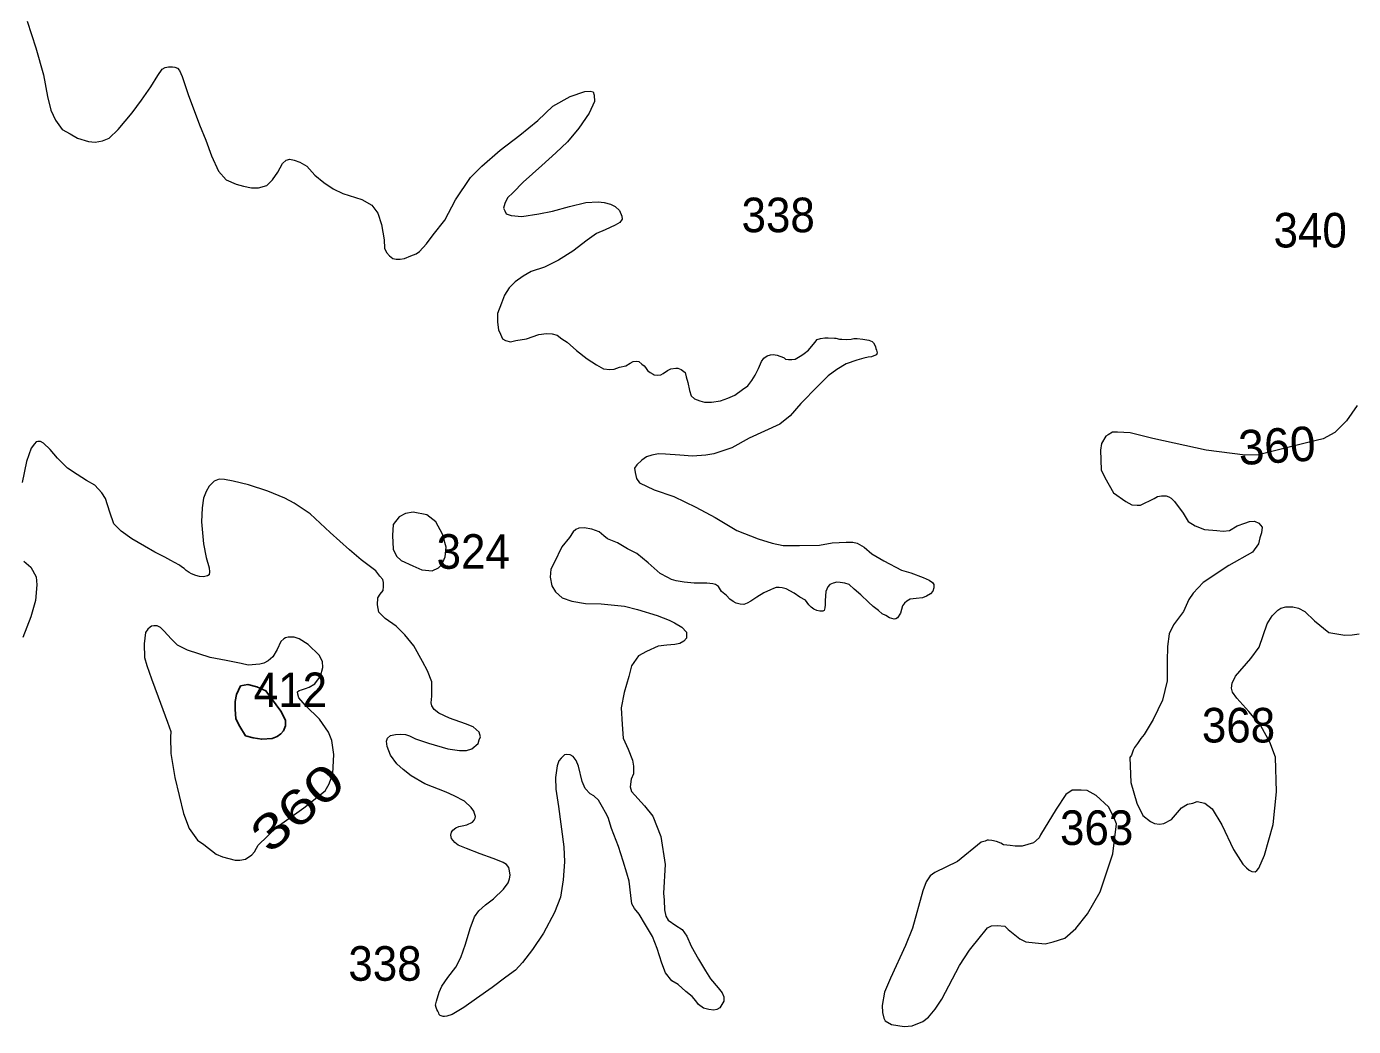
# Model space of a CAD drawing. Extents: x 445.4 to 500, y 8728.7 to 8784.
# Drawn here: x 458.99 to 465.13, y 8772.17 to 8776.79 of the extents above; entities that cross this region are included whole.
import ezdxf
from ezdxf.enums import TextEntityAlignment as Align

# ---------------------------------------------------------------- set-up
doc = ezdxf.new("R2010")
doc.units = 0
doc.header["$LTSCALE"] = 0.064
doc.layers.add('1', color=7, linetype='Continuous', lineweight=25)
doc.layers.add('2', color=7, linetype='Continuous', lineweight=13)
doc.layers.add('21', color=7, linetype='Continuous')
doc.layers.add('61', color=7, linetype='Continuous')

msp = doc.modelspace()

# ---------------------------------------------------------------- linework, layer by layer
at = {"layer": '1'}
msp.add_lwpolyline([(459.9845, 8773.7439), (460.017, 8773.7504), (460.0593, 8773.7406), (460.1015, 8773.7212), (460.1698, 8773.6271), (460.1925, 8773.5849), (460.1925, 8773.5589), (460.1828, 8773.5362), (460.1698, 8773.5232), (460.1535, 8773.5102), (460.1308, 8773.5005), (460.082, 8773.4973), (460.043, 8773.5038), (460.0073, 8773.5135), (459.9813, 8773.5557), (459.9618, 8773.5914), (459.9585, 8773.6368), (459.9585, 8773.6725), (459.965, 8773.7049)], close=True, dxfattribs=at)
at = {"layer": '2'}
for points in [[(458.996, 8776.8196), (459.036, 8776.6963), (459.0726, 8776.5713), (459.0909, 8776.4714), (459.1066, 8776.4071), (459.1274, 8776.362), (459.1588, 8776.3186), (459.1953, 8776.2977), (459.2301, 8776.2786), (459.2805, 8776.263), (459.3118, 8776.2595), (459.3449, 8776.2665), (459.3762, 8776.2786), (459.418, 8776.3186), (459.4823, 8776.395), (459.5258, 8776.454), (459.5693, 8776.5165), (459.6006, 8776.5686), (459.6215, 8776.5981), (459.6354, 8776.6051), (459.6511, 8776.6085), (459.6685, 8776.6085), (459.6807, 8776.6068), (459.6928, 8776.6016), (459.7015, 8776.5912), (459.7137, 8776.5634), (459.7416, 8776.4801), (459.7944, 8776.3404), (459.824, 8776.2692), (459.8501, 8776.1962), (459.8814, 8776.125), (459.9179, 8776.0851), (459.9631, 8776.066), (459.9979, 8776.0556), (460.0345, 8776.0486), (460.0675, 8776.0486), (460.1058, 8776.0591), (460.1319, 8776.0851), (460.1563, 8776.1216), (460.1789, 8776.1615), (460.1945, 8776.1771), (460.2119, 8776.1806), (460.2328, 8776.1771), (460.2589, 8776.1667), (460.2902, 8776.1494), (460.3285, 8776.1077), (460.3702, 8776.073), (460.412, 8776.0434), (460.4578, 8776.0218), (460.5448, 8775.994), (460.5917, 8775.9679), (460.6196, 8775.9315), (460.637, 8775.8794), (460.6491, 8775.8082), (460.6509, 8775.77), (460.6596, 8775.7491), (460.6735, 8775.7335), (460.6892, 8775.7214), (460.7048, 8775.7179), (460.7222, 8775.7179), (460.7431, 8775.7214), (460.7727, 8775.7335), (460.797, 8775.7439)], [(460.797, 8775.7439), (460.8127, 8775.7544), (460.844, 8775.7891), (460.8753, 8775.8308), (460.9296, 8775.8994), (460.9783, 8775.9932), (461.0479, 8776.0956), (461.1001, 8776.1495), (461.1861, 8776.2234), (461.2766, 8776.2928), (461.3601, 8776.3605), (461.4296, 8776.4265), (461.5097, 8776.4717), (461.5775, 8776.4942), (461.6019, 8776.496), (461.6158, 8776.4925), (461.621, 8776.4769), (461.6212, 8776.4483), (461.5968, 8776.3945), (461.5499, 8776.325), (461.4977, 8776.2608), (461.4437, 8776.2104), (461.3776, 8776.1514), (461.2925, 8776.0744), (461.2455, 8776.0275), (461.2194, 8776.0015), (461.2072, 8775.9754), (461.2003, 8775.9546), (461.2072, 8775.9425), (461.2125, 8775.9286), (461.2368, 8775.9199), (461.2855, 8775.9164), (461.3638, 8775.9286), (461.4282, 8775.9407), (461.5065, 8775.9616), (461.5813, 8775.9807), (461.6387, 8775.9841), (461.6665, 8775.9807), (461.6961, 8775.9737), (461.717, 8775.9616), (461.7379, 8775.9442), (461.7483, 8775.9181), (461.75, 8775.9043), (461.7395, 8775.8877), (461.7169, 8775.8756), (461.6716, 8775.8547), (461.6316, 8775.8374), (461.5881, 8775.8061), (461.522, 8775.7558), (461.4559, 8775.7141), (461.3912, 8775.6818), (461.3286, 8775.661), (461.292, 8775.6401), (461.2555, 8775.6141), (461.2277, 8775.5863), (461.205, 8775.5516), (461.1911, 8775.5151), (461.1737, 8775.4665), (461.1737, 8775.4266), (461.1772, 8775.3918), (461.1876, 8775.371), (461.1963, 8775.3502), (461.2103, 8775.3415), (461.2329, 8775.3363), (461.2572, 8775.3415), (461.3077, 8775.3502), (461.3651, 8775.3693), (461.3999, 8775.3745), (461.426, 8775.3727), (461.4486, 8775.3675), (461.4712, 8775.3502), (461.4956, 8775.3345), (461.5383, 8775.2952), (461.5888, 8775.257), (461.6305, 8775.2292), (461.6636, 8775.2118), (461.6931, 8775.2084), (461.7123, 8775.2101), (461.7384, 8775.2188), (461.7662, 8775.2257), (461.7871, 8775.2379), (461.801, 8775.2448), (461.8167, 8775.2466), (461.8271, 8775.2448), (461.841, 8775.2327), (461.8515, 8775.2257), (461.8584, 8775.217), (461.8671, 8775.2032), (461.8793, 8775.1945), (461.8932, 8775.1858), (461.8984, 8775.1841), (461.9141, 8775.1823), (461.9297, 8775.1841), (461.9402, 8775.1893), (461.9593, 8775.2032), (461.975, 8775.2118), (461.9976, 8775.2136), (462.008, 8775.2136), (462.0237, 8775.2084), (462.0411, 8775.1945), (462.0463, 8775.1736)], [(462.0463, 8775.1736), (462.0533, 8775.1476), (462.062, 8775.1111), (462.0689, 8775.0868), (462.0846, 8775.0729), (462.1089, 8775.0625), (462.1316, 8775.0573), (462.1629, 8775.0573), (462.2046, 8775.0625), (462.2394, 8775.0747), (462.2707, 8775.0886), (462.3074, 8775.1148), (462.3314, 8775.1328), (462.3503, 8775.1576), (462.3649, 8775.1824), (462.3812, 8775.2133), (462.394, 8775.245), (462.4061, 8775.2612), (462.4206, 8775.2707), (462.437, 8775.2758), (462.449, 8775.2775), (462.467, 8775.2741), (462.48, 8775.2692), (462.4889, 8775.267), (462.4999, 8775.2626), (462.5065, 8775.2559), (462.5198, 8775.2537), (462.5353, 8775.2537), (462.5507, 8775.2559), (462.5662, 8775.2648), (462.5816, 8775.2736), (462.5927, 8775.2824), (462.6126, 8775.2978), (462.6413, 8775.3331), (462.6523, 8775.3464), (462.6678, 8775.3508), (462.6877, 8775.3552), (462.7032, 8775.3552), (462.7319, 8775.353), (462.7385, 8775.353), (462.7562, 8775.3486), (462.7672, 8775.3486), (462.7871, 8775.3464), (462.8092, 8775.3486), (462.8225, 8775.3508), (462.8379, 8775.3508), (462.8644, 8775.3486), (462.8909, 8775.3441), (462.9064, 8775.3375), (462.913, 8775.3309), (462.9197, 8775.3199), (462.9219, 8775.3133), (462.9241, 8775.3045), (462.9263, 8775.2978), (462.9307, 8775.2846), (462.9263, 8775.2758), (462.9152, 8775.2714), (462.9042, 8775.267), (462.8887, 8775.2648), (462.8689, 8775.2604), (462.8357, 8775.2515), (462.7871, 8775.2339), (462.7429, 8775.2074), (462.7032, 8775.1788), (462.6559, 8775.1309), (462.5764, 8775.0515), (462.5278, 8774.9942), (462.4792, 8774.9545), (462.3378, 8774.8905), (462.2582, 8774.8464), (462.1743, 8774.8178), (462.1367, 8774.8112), (462.0749, 8774.8067), (462.0174, 8774.8112), (461.9512, 8774.8156), (461.918, 8774.8178), (461.8871, 8774.8112), (461.8628, 8774.8045), (461.8407, 8774.7891), (461.8186, 8774.7671), (461.8075, 8774.7516), (461.8098, 8774.7318), (461.8164, 8774.7031), (461.8296, 8774.6833), (461.8983, 8774.6511), (461.9889, 8774.6203), (462.0905, 8774.5717), (462.1811, 8774.5232), (462.2805, 8774.4637), (462.38, 8774.424), (462.444, 8774.4042), (462.4948, 8774.3931), (462.57, 8774.3931), (462.6627, 8774.3953), (462.7224, 8774.4064), (462.7865, 8774.4086), (462.8174, 8774.4086), (462.8373, 8774.4042), (462.8704, 8774.3865), (462.9058, 8774.3557), (462.961, 8774.3226)], [(465.1512, 8775.0409), (465.1013, 8774.97), (465.0485, 8774.9172)], [(460.6539, 8774.0568), (460.624, 8774.0847), (460.618, 8774.1185), (460.62, 8774.1524), (460.6299, 8774.1683), (460.6439, 8774.1862), (460.6459, 8774.2041), (460.6459, 8774.2221), (460.6419, 8774.236), (460.6279, 8774.2519), (460.61, 8774.2758), (460.5421, 8774.3276), (460.4879, 8774.3744), (460.3981, 8774.4541), (460.3063, 8774.5397), (460.2325, 8774.5895), (460.1886, 8774.6134), (460.1099, 8774.6451), (460.0201, 8774.675), (459.9502, 8774.6909), (459.9103, 8774.6989), (459.8844, 8774.7009), (459.8625, 8774.6909), (459.8385, 8774.669), (459.8245, 8774.6431), (459.8126, 8774.6132), (459.8066, 8774.5674), (459.8026, 8774.5037), (459.8126, 8774.4021), (459.8245, 8774.3384), (459.8385, 8774.2906), (459.8405, 8774.2727), (459.8385, 8774.2588), (459.8305, 8774.2528), (459.8126, 8774.2488), (459.7946, 8774.2508), (459.7767, 8774.2548), (459.7567, 8774.2627), (459.7467, 8774.2687), (459.7328, 8774.2787), (459.7228, 8774.2866), (459.7108, 8774.2946), (459.7008, 8774.3026), (459.6789, 8774.3145), (459.6609, 8774.3245), (459.633, 8774.3404), (459.5871, 8774.3623), (459.5392, 8774.3902), (459.4814, 8774.424), (459.4315, 8774.4599), (459.3976, 8774.4937), (459.3796, 8774.5475), (459.3596, 8774.6112), (459.3417, 8774.6371), (459.3091, 8774.6722), (459.2712, 8774.6941), (459.2273, 8774.722), (459.1834, 8774.7519), (459.1375, 8774.7977), (459.1036, 8774.8375), (459.0717, 8774.8674), (459.0577, 8774.8753), (459.0458, 8774.8753), (459.0378, 8774.8733), (459.0298, 8774.8634), (459.0158, 8774.8435), (458.9939, 8774.7817), (458.9738, 8774.6851)], [(465.0485, 8774.9172), (464.994, 8774.887), (464.9291, 8774.8719), (464.6954, 8774.8135), (464.6334, 8774.812), (464.4521, 8774.8346), (464.2057, 8774.8889), (464.1004, 8774.9147), (464.0415, 8774.9177), (464.0188, 8774.9177), (463.9992, 8774.9057), (463.9886, 8774.8996), (463.9689, 8774.8664), (463.9629, 8774.8347), (463.9659, 8774.7442), (463.984, 8774.708), (464.0233, 8774.637), (464.0808, 8774.5978), (464.108, 8774.5812), (464.1337, 8774.5797), (464.1488, 8774.5797), (464.2123, 8774.6114), (464.2274, 8774.6204), (464.2455, 8774.6234), (464.2667, 8774.6234), (464.2803, 8774.6189), (464.2909, 8774.6129), (464.306, 8774.5978), (464.3453, 8774.5434), (464.369, 8774.5046), (464.4022, 8774.485), (464.4446, 8774.4684), (464.502, 8774.4624), (464.5307, 8774.4594), (464.5609, 8774.4639), (464.5957, 8774.485), (464.632, 8774.4971), (464.6531, 8774.5046), (464.6758, 8774.5062), (464.6969, 8774.4971), (464.7121, 8774.479), (464.709, 8774.4518), (464.7015, 8774.4292), (464.6939, 8774.402), (464.6667, 8774.3628), (464.5579, 8774.3009), (464.4385, 8774.2224), (464.3929, 8774.1734), (464.3717, 8774.1432), (464.3476, 8774.0888), (464.3007, 8774.027), (464.2811, 8773.9847), (464.2735, 8773.9258), (464.272, 8773.8584), (464.272, 8773.7679), (464.2508, 8773.6788), (464.207, 8773.5882), (464.1661, 8773.5194), (464.1495, 8773.5013), (464.1344, 8773.4771), (464.1208, 8773.459), (464.1147, 8773.4469), (464.1072, 8773.4243), (464.0996, 8773.4122)], [(462.961, 8774.3226), (463.0422, 8774.2789), (463.0865, 8774.2666), (463.1431, 8774.2458), (463.1701, 8774.2335), (463.1861, 8774.2224), (463.1922, 8774.2126), (463.1922, 8774.1979), (463.1873, 8774.1832), (463.1775, 8774.1709), (463.1578, 8774.1586), (463.1394, 8774.1513), (463.1111, 8774.1488), (463.0828, 8774.1451), (463.0668, 8774.1365), (463.0558, 8774.1267), (463.0471, 8774.1144), (463.0373, 8774.0801), (463.0238, 8774.0592), (463.0164, 8774.0543), (463.009, 8774.0531), (462.9869, 8774.0592), (462.9697, 8774.0703), (462.9525, 8774.0776), (462.9365, 8774.0923), (462.9119, 8774.112), (462.8898, 8774.1316), (462.8541, 8774.166), (462.8234, 8774.1918), (462.8, 8774.2126), (462.7803, 8774.22), (462.7594, 8774.2224), (462.7434, 8774.2237), (462.7262, 8774.22), (462.7115, 8774.2126), (462.7016, 8774.2028), (462.6918, 8774.1807), (462.6893, 8774.139), (462.6893, 8774.1193), (462.6881, 8774.1058), (462.6844, 8774.0923), (462.6783, 8774.0899), (462.6647, 8774.0899), (462.6512, 8774.0936), (462.6364, 8774.0997), (462.6242, 8774.1083), (462.6143, 8774.1193), (462.5983, 8774.1402), (462.5725, 8774.1549), (462.5455, 8774.1733), (462.5094, 8774.1926), (462.4905, 8774.1978), (462.4767, 8774.1987), (462.4629, 8774.1987), (462.45, 8774.1952), (462.4371, 8774.1892), (462.4061, 8774.1754), (462.3725, 8774.154), (462.3458, 8774.1359), (462.3277, 8774.1273), (462.3131, 8774.1213), (462.2959, 8774.123), (462.2778, 8774.1273), (462.264, 8774.1342), (462.2485, 8774.1454), (462.2321, 8774.1626), (462.2098, 8774.1806), (462.1951, 8774.2047), (462.1822, 8774.2141), (462.1693, 8774.2167), (462.1564, 8774.2184), (462.1417, 8774.2193), (462.1138, 8774.2196), (462.0836, 8774.2196), (462.0362, 8774.2239), (461.9995, 8774.2304), (461.978, 8774.2368), (461.9607, 8774.2454), (461.9262, 8774.2648), (461.8702, 8774.3143), (461.8184, 8774.3573), (461.7753, 8774.3789), (461.7278, 8774.4068), (461.6826, 8774.4241), (461.6653, 8774.4391), (461.6438, 8774.4563), (461.6092, 8774.4693), (461.5747, 8774.4757), (461.5489, 8774.4736), (461.5359, 8774.4671), (461.523, 8774.4563), (461.5057, 8774.4305), (461.4712, 8774.3875), (461.4346, 8774.3143), (461.4195, 8774.2842), (461.4173, 8774.2476), (461.4238, 8774.2067), (461.4411, 8774.1787), (461.4719, 8774.1516), (461.5172, 8774.1365), (461.5797, 8774.1258)], [(458.9819, 8774.3211), (459.0138, 8774.2933), (459.0378, 8774.2494), (459.0418, 8774.2116), (459.0358, 8774.1399), (459.0138, 8774.0642), (458.9759, 8773.9675)], [(461.5797, 8774.1258), (461.653, 8774.1236), (461.7609, 8774.1128), (461.8212, 8774.0978), (461.9118, 8774.0698), (461.9679, 8774.0483), (461.9916, 8774.0354), (462.0261, 8774.016), (462.0477, 8773.9923), (462.0477, 8773.9643), (462.0347, 8773.9514), (462.0175, 8773.9407), (461.9938, 8773.9364), (461.9571, 8773.9321), (461.9161, 8773.9278), (461.8622, 8773.9041), (461.8256, 8773.8826), (461.7932, 8773.8374), (461.7803, 8773.7879), (461.7587, 8773.7134), (461.7458, 8773.6423), (461.7501, 8773.5649), (461.7544, 8773.5025), (461.7781, 8773.4508), (461.7975, 8773.4013), (461.8018, 8773.3733), (461.8018, 8773.3367), (461.7911, 8773.3131), (461.7867, 8773.2765), (461.7933, 8773.2556), (461.8536, 8773.1888), (461.8925, 8773.1415), (461.9291, 8773.0468), (461.9485, 8772.9177), (461.9416, 8772.7848), (461.9438, 8772.7526), (461.946, 8772.7074), (461.9524, 8772.6794), (461.9632, 8772.66), (461.9977, 8772.6363), (462.0279, 8772.617), (462.0495, 8772.5868), (462.0689, 8772.5395), (462.1034, 8772.4792), (462.1357, 8772.4254), (462.1594, 8772.3888), (462.1939, 8772.3479), (462.2133, 8772.3243), (462.2198, 8772.3049), (462.2198, 8772.2855), (462.2026, 8772.2554), (462.1875, 8772.2468), (462.1745, 8772.2446), (462.1508, 8772.2468), (462.1271, 8772.2532), (462.1034, 8772.2705), (462.0904, 8772.2877), (462.0732, 8772.307), (462.0451, 8772.3307), (462.0085, 8772.363), (461.9805, 8772.3802), (461.9503, 8772.4168), (461.933, 8772.462), (461.9115, 8772.5287), (461.8899, 8772.5847), (461.8575, 8772.6385), (461.8293, 8772.688), (461.8076, 8772.7143), (461.7951, 8772.7361), (461.7905, 8772.7749), (461.7827, 8772.8401), (461.7718, 8772.8773), (461.7547, 8772.9332), (461.7329, 8773.0015), (461.6999, 8773.085), (461.6859, 8773.1347), (461.6735, 8773.158), (461.6595, 8773.1828), (461.6408, 8773.2154), (461.619, 8773.2356), (461.6019, 8773.2449), (461.5786, 8773.2698), (461.5646, 8773.3024), (461.5475, 8773.3722), (461.5366, 8773.3986), (461.5226, 8773.4172), (461.5086, 8773.425), (461.4946, 8773.4265), (461.4837, 8773.425), (461.4682, 8773.4095), (461.4573, 8773.397), (461.4495, 8773.3738), (461.4417, 8773.321), (461.4433, 8773.2666), (461.4559, 8773.1869), (461.4807, 8772.9995), (461.4838, 8772.9297), (461.4776, 8772.8474), (461.4652, 8772.7667), (461.4371, 8772.6959), (461.3852, 8772.6003)], [(464.0996, 8773.4122), (464.1039, 8773.2975), (464.1311, 8773.2024), (464.1598, 8773.145), (464.1946, 8773.1164), (464.2127, 8773.1073), (464.2369, 8773.1043), (464.2565, 8773.1073), (464.2928, 8773.1254), (464.3381, 8773.1798), (464.3668, 8773.1964), (464.391, 8773.2024), (464.4107, 8773.2099), (464.4469, 8773.2024), (464.4802, 8773.1752), (464.5255, 8773.1013), (464.5789, 8772.9869), (464.6227, 8772.919), (464.6393, 8772.9024), (464.6514, 8772.8918), (464.6635, 8772.8858), (464.6786, 8772.8842), (464.6877, 8772.8903), (464.6967, 8772.9008), (464.7224, 8772.9612), (464.7632, 8773.1031), (464.7772, 8773.2536), (464.7726, 8773.4151), (464.747, 8773.4845), (464.7059, 8773.5595), (464.65, 8773.6259), (464.5941, 8773.6878), (464.5744, 8773.715), (464.5699, 8773.7331), (464.5729, 8773.7572), (464.588, 8773.7889), (464.659, 8773.8704), (464.697, 8773.9227), (464.7348, 8774.0314), (464.7575, 8774.0676), (464.7726, 8774.0842), (464.7847, 8774.0948), (464.7983, 8774.1038), (464.821, 8774.1099), (464.8542, 8774.1099), (464.8799, 8774.1038), (464.9086, 8774.0887), (464.954, 8774.045), (465.0205, 8773.9906), (465.0945, 8773.9786), (465.1278, 8773.9801), (465.161, 8773.9846)], [(461.3852, 8772.6003), (461.3357, 8772.5239), (461.2888, 8772.4647), (461.2567, 8772.429), (461.211, 8772.397), (461.1481, 8772.3489), (461.0753, 8772.2972), (461.0172, 8772.2565), (460.9629, 8772.2233), (460.9382, 8772.2159), (460.9271, 8772.2146), (460.921, 8772.2146), (460.9074, 8772.2196), (460.9037, 8772.2245), (460.9012, 8772.2294), (460.8963, 8772.2393), (460.8926, 8772.2467), (460.8889, 8772.2565), (460.8864, 8772.2664), (460.8913, 8772.2849), (460.9024, 8772.3267), (460.916, 8772.3551), (460.9432, 8772.3945), (460.9802, 8772.4426), (461.0031, 8772.4883), (461.0251, 8772.55), (461.047, 8772.6217), (461.067, 8772.6755), (461.0869, 8772.7033), (461.1169, 8772.7312), (461.1548, 8772.7591), (461.2011, 8772.8045), (461.2231, 8772.8324), (461.2291, 8772.8523), (461.2311, 8772.8682), (461.2291, 8772.8881), (461.2251, 8772.9041), (461.2151, 8772.918), (461.1991, 8772.9279), (461.1892, 8772.9319), (461.1532, 8772.9459), (461.0934, 8772.9678), (461.0295, 8772.9917), (460.9916, 8773.0076), (460.9757, 8773.0196), (460.9597, 8773.0375), (460.9577, 8773.0534), (460.9597, 8773.0673), (460.9657, 8773.0773), (460.9797, 8773.0873), (460.9936, 8773.0932), (461.0096, 8773.0972), (461.0311, 8773.1017), (461.057, 8773.1136), (461.065, 8773.1236), (461.069, 8773.1316), (461.071, 8773.1395), (461.067, 8773.1535), (461.063, 8773.1654), (461.051, 8773.1813), (461.0211, 8773.2112), (460.9732, 8773.2351), (460.9353, 8773.253), (460.8375, 8773.2918), (460.7737, 8773.3277), (460.7358, 8773.3576), (460.7078, 8773.3835), (460.6779, 8773.4233), (460.6619, 8773.4631), (460.6599, 8773.489), (460.6639, 8773.5029), (460.6779, 8773.5149), (460.7018, 8773.5189), (460.7238, 8773.5209), (460.7477, 8773.5189), (460.7657, 8773.5129), (460.7936, 8773.499), (460.8535, 8773.479), (460.9433, 8773.4532), (460.9971, 8773.4452), (461.0291, 8773.4452), (461.055, 8773.4532), (461.0829, 8773.4771), (461.0889, 8773.495), (461.0949, 8773.5089), (461.0889, 8773.5308), (461.061, 8773.5547), (461.0251, 8773.5687), (460.9514, 8773.5955), (460.9015, 8773.6174), (460.8796, 8773.6353), (460.8696, 8773.6513), (460.8656, 8773.6652), (460.8696, 8773.6971), (460.8696, 8773.7628), (460.8496, 8773.8146), (460.8257, 8773.8564), (460.7858, 8773.9301), (460.7437, 8773.9811), (460.7038, 8774.0209), (460.6539, 8774.0568)]]:
    msp.add_lwpolyline(points, dxfattribs=at)
for points in [[(460.9182, 8774.4462), (460.8883, 8774.503), (460.8464, 8774.5359), (460.7836, 8774.5478), (460.7477, 8774.5419), (460.7177, 8774.5269), (460.6908, 8774.491), (460.6878, 8774.4402), (460.6908, 8774.3775), (460.7058, 8774.3446), (460.7267, 8774.3237), (460.7806, 8774.2998), (460.8225, 8774.2818), (460.8404, 8774.2789), (460.8704, 8774.2759), (460.9003, 8774.2908), (460.9152, 8774.3058), (460.9302, 8774.3416), (460.9362, 8774.3864)], [(460.3752, 8773.2582), (460.3948, 8773.2908), (460.4111, 8773.3396), (460.4154, 8773.4263), (460.4057, 8773.4913), (460.3916, 8773.5303), (460.3493, 8773.59), (460.2852, 8773.654), (460.2537, 8773.6892), (460.2493, 8773.7055), (460.2482, 8773.7163), (460.2547, 8773.7228), (460.2656, 8773.7261), (460.2852, 8773.7326), (460.3014, 8773.738), (460.3275, 8773.7543), (460.3547, 8773.79), (460.3644, 8773.8291), (460.3633, 8773.8573), (460.3481, 8773.8866), (460.2971, 8773.9354), (460.2558, 8773.9614), (460.2319, 8773.969), (460.2156, 8773.9701), (460.2048, 8773.9701), (460.1918, 8773.9668), (460.1841, 8773.9614), (460.1711, 8773.9495), (460.1537, 8773.9126), (460.1331, 8773.879), (460.1114, 8773.8595), (460.0918, 8773.8497), (460.0734, 8773.8443), (460.0191, 8773.8399), (459.9876, 8773.8486), (459.9173, 8773.8616), (459.8435, 8773.8757), (459.7381, 8773.9094), (459.6925, 8773.9321), (459.6632, 8773.9625), (459.6303, 8773.9976), (459.6129, 8774.0139), (459.5988, 8774.0225), (459.5825, 8774.0225), (459.5716, 8774.0204), (459.5651, 8774.016), (459.5553, 8774.0074), (459.5445, 8773.9911), (459.538, 8773.939), (459.5401, 8773.875), (459.5499, 8773.8393), (459.5716, 8773.7763), (459.6032, 8773.6941), (459.6456, 8773.577), (459.6619, 8773.5325), (459.6597, 8773.5075), (459.6608, 8773.4316), (459.6804, 8773.3203), (459.7206, 8773.1533), (459.7468, 8773.0851), (459.7848, 8773.0298), (459.8141, 8773.0103), (459.8717, 8772.9658), (459.901, 8772.9528), (459.9586, 8772.9376), (459.9803, 8772.9376), (460.0074, 8772.9431), (460.0357, 8772.9626), (460.0487, 8772.9767), (460.0585, 8772.994), (460.065, 8773.0081), (460.1535, 8773.092), (460.2773, 8773.1798)], [(463.4114, 8773.0216), (463.302, 8772.9312), (463.1968, 8772.8802), (463.1751, 8772.8648), (463.1566, 8772.837), (463.1411, 8772.7953), (463.0932, 8772.6238), (463.0606, 8772.5439), (462.991, 8772.3926), (462.9632, 8772.3277), (462.9539, 8772.2659), (462.9554, 8772.2335), (462.9601, 8772.2072), (462.9678, 8772.1949), (462.9956, 8772.1779), (463.0544, 8772.1686), (463.0915, 8772.1717), (463.141, 8772.1918), (463.1673, 8772.2119), (463.1982, 8772.2489), (463.2292, 8772.2953), (463.3111, 8772.4512), (463.358, 8772.5217), (463.4075, 8772.585), (463.4276, 8772.6097), (463.4399, 8772.6252), (463.4585, 8772.6345), (463.4848, 8772.636), (463.5203, 8772.6329), (463.5358, 8772.6175), (463.5899, 8772.5742), (463.6178, 8772.5603), (463.6611, 8772.5557), (463.7075, 8772.5511), (463.7446, 8772.5603), (463.7987, 8772.5773), (463.8498, 8772.6221), (463.9039, 8772.6901), (463.9626, 8772.792), (464.0205, 8772.9674), (464.0375, 8773.1064), (464.0236, 8773.1404), (464.0004, 8773.1852), (463.9432, 8773.2377), (463.9014, 8773.2609), (463.8736, 8773.2624), (463.8318, 8773.2624), (463.8024, 8773.2423), (463.7576, 8773.1744), (463.6864, 8773.0555), (463.6803, 8773.0416), (463.654, 8773.0184), (463.6014, 8773.003), (463.5689, 8773.003), (463.5457, 8773.0061), (463.5148, 8773.0091), (463.5024, 8773.0169), (463.4823, 8773.0246), (463.4607, 8773.0292), (463.4452, 8773.0308), (463.439, 8773.0308), (463.4297, 8773.0261)]]:
    msp.add_lwpolyline(points, close=True, dxfattribs=at)

# ---------------------------------------------------------------- texts
at = {"layer": '21', "width": 0.95}
for s, p in [('338', (462.3024, 8775.8431)), ('340', (464.7643, 8775.7726)), ('324', (460.8912, 8774.286)), ('412', (460.0452, 8773.6459)), ('368', (464.4325, 8773.4824)), ('363', (463.7762, 8773.0083)), ('338', (460.4829, 8772.38))]:
    msp.add_text(s, height=0.16, dxfattribs=at).set_placement(p)
at = {"layer": '61'}
msp.add_text('360', height=0.16, rotation=3.507, dxfattribs=at).set_placement((464.785, 8774.7765), align=Align.CENTER)
at = {"layer": '61', "width": 1.35}
msp.add_text('360', height=0.16, rotation=41.319, dxfattribs=at).set_placement((460.3002, 8773.1219), align=Align.CENTER)

doc.saveas('drawing.dxf')
